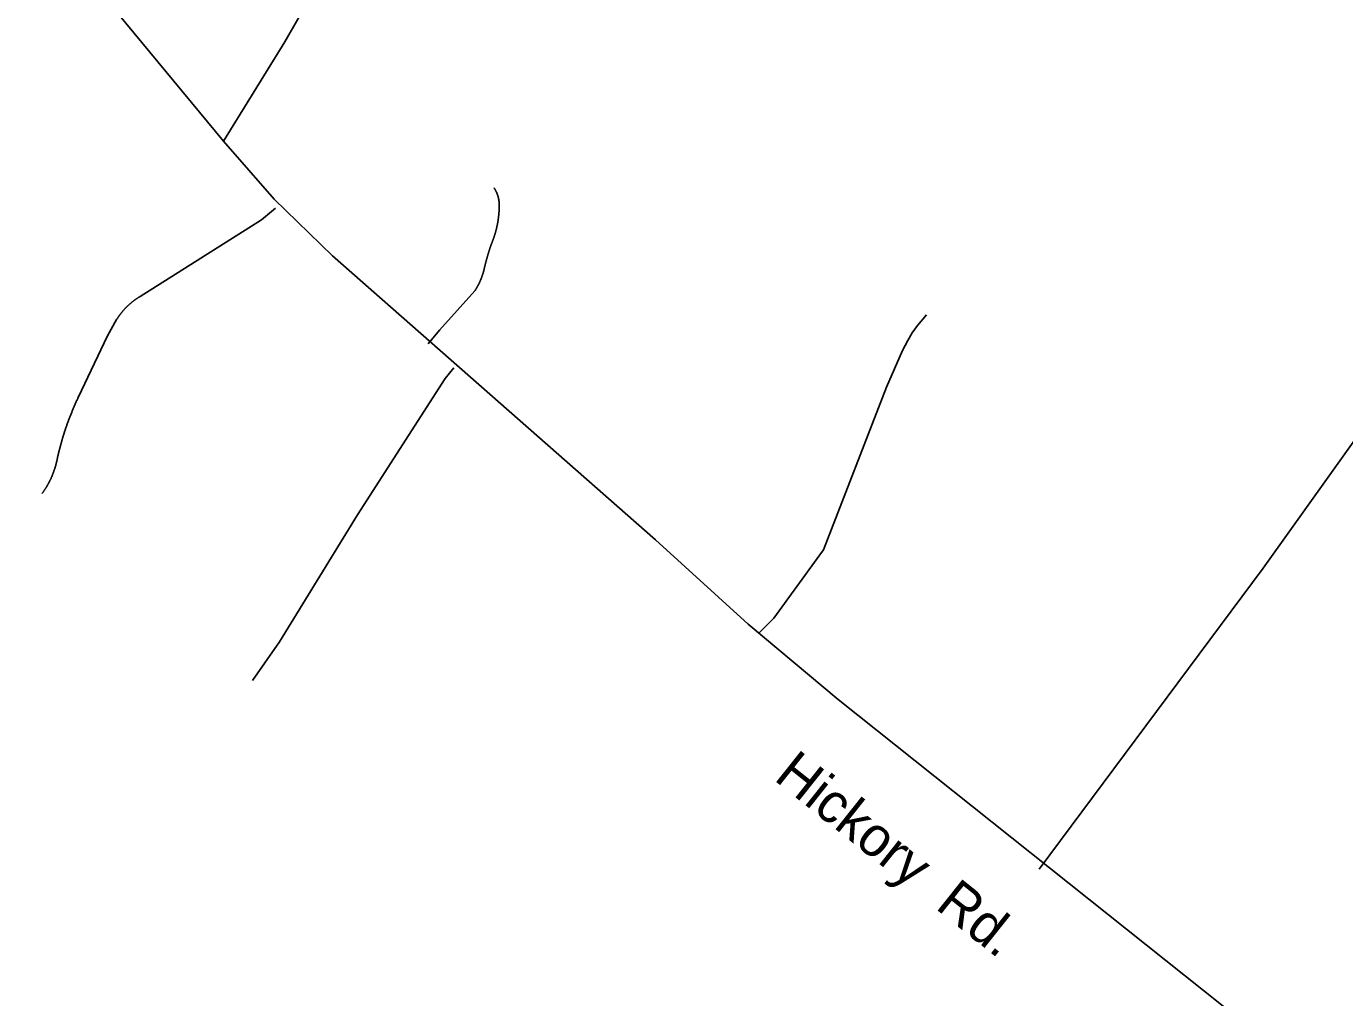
# Model space of a CAD drawing. Extents: x 1268485 to 1426702, y 514839 to 616766.
# Drawn here: x 1379979 to 1382158, y 569961 to 571567 of the extents above; entities that cross this region are included whole.
import ezdxf

# ---------------------------------------------------------------- set-up
doc = ezdxf.new("R2010")
doc.units = 0
for name, color, linetype in [('Old_Level_11', 7, 'Continuous'), ('Old_Level_32', 7, 'Continuous'), ('Old_Level_35', 7, 'Continuous')]:
    doc.layers.add(name, color=color, linetype=linetype)

msp = doc.modelspace()

# ---------------------------------------------------------------- linework, layer by layer
at = {"layer": 'Old_Level_32'}
for points in [[(1380687.81, 572311.592), (1380694.038, 572223.424), (1380687.42, 572093.495), (1380667.445, 572005.855), (1380608.983, 571884.972), (1380515.677, 571732.977), (1380405.76, 571541.097), (1380304.208, 571377.061)], [(1380304.208, 571377.061), (1380073.911, 571656.031), (1379978.521, 571788.014)], [(1386246.807, 569172.252), (1386157.614, 569146.17), (1386083.082, 569129.573), (1385883.923, 569118.902), (1385477.053, 569111.79), (1385034.749, 569107.047), (1384746.037, 569103.32), (1384499.029, 569136.792), (1384051.328, 569234.631), (1383696.255, 569324.744), (1383583.043, 569350.492), (1383310.803, 569416.002), (1382871.237, 569518.346), (1382561.254, 569594.582), (1382371.665, 569667.204), (1382228.119, 569745.787), (1381957.278, 569947.392), (1381320.8, 570454.114), (1381171.837, 570578.763), (1381018.89, 570717.96), (1380484.477, 571187.342), (1380388.322, 571281.322), (1380304.208, 571377.061)]]:
    msp.add_lwpolyline(points, dxfattribs=at)
at = {"layer": 'Old_Level_35'}
for points in [[(1381653.241, 570173.77), (1382023.668, 570671.124), (1382567.671, 571432.892)], [(1380760.342, 571273.824), (1380760.239, 571274.079), (1380760.239, 571274.387), (1380760.239, 571274.644), (1380760.239, 571274.951), (1380760.239, 571275.207), (1380760.239, 571275.515), (1380760.239, 571275.771), (1380760.137, 571276.079), (1380760.137, 571276.335), (1380760.137, 571276.643), (1380760.137, 571276.899), (1380760.034, 571277.207), (1380760.034, 571277.463), (1380760.034, 571277.77), (1380760.034, 571277.975), (1380759.829, 571278.232), (1380759.829, 571278.54), (1380759.829, 571278.796), (1380759.727, 571279.103), (1380759.727, 571279.36), (1380759.727, 571279.667), (1380759.624, 571279.923), (1380759.624, 571280.231), (1380759.624, 571280.488), (1380759.522, 571280.744), (1380759.522, 571281.051), (1380759.419, 571281.308), (1380759.419, 571281.615), (1380759.419, 571281.871), (1380759.214, 571282.128), (1380759.214, 571282.436), (1380759.112, 571282.692), (1380759.112, 571282.999), (1380759.009, 571283.256), (1380759.009, 571283.512), (1380758.906, 571283.819), (1380758.701, 571284.076), (1380758.701, 571284.384), (1380758.599, 571284.64), (1380758.599, 571284.896), (1380758.496, 571285.204), (1380758.496, 571285.46), (1380758.394, 571285.665), (1380758.291, 571286.024), (1380758.291, 571286.229), (1380758.086, 571286.485), (1380757.984, 571286.742), (1380757.984, 571287.049), (1380757.881, 571287.305), (1380757.779, 571287.562), (1380757.779, 571287.87), (1380757.676, 571288.125), (1380757.471, 571288.382), (1380757.369, 571288.638), (1380757.369, 571288.946), (1380757.266, 571289.202), (1380757.164, 571289.458), (1380756.958, 571289.663), (1380756.856, 571289.92), (1380756.856, 571290.228), (1380756.753, 571290.484), (1380756.651, 571290.74), (1380756.548, 571290.996), (1380756.343, 571291.253), (1380756.241, 571291.509), (1380756.241, 571291.816), (1380756.138, 571292.073), (1380756.036, 571292.329), (1380755.831, 571292.586), (1380755.728, 571292.791), (1380755.626, 571293.047), (1380755.523, 571293.303), (1380755.421, 571293.559), (1380755.216, 571293.816), (1380755.113, 571294.072), (1380755.01, 571294.329), (1380754.908, 571294.585), (1380754.703, 571294.79), (1380754.6, 571295.046), (1380754.498, 571295.302), (1380754.395, 571295.559), (1380754.293, 571295.815), (1380754.088, 571296.072), (1380753.985, 571296.328), (1380753.883, 571296.584), (1380753.575, 571296.789), (1380753.473, 571297.045), (1380753.37, 571297.302), (1380753.268, 571297.558), (1380753.165, 571297.763), (1380752.96, 571298.02), (1380752.857, 571298.276), (1380752.652, 571298.481), (1380752.55, 571298.737), (1380752.345, 571298.993), (1380752.242, 571299.198), (1380752.037, 571299.455), (1380751.832, 571299.711), (1380751.73, 571299.916)], [(1380390.325, 571266.647), (1380367.257, 571247.064), (1380166.716, 571120.495)], [(1380751.114, 571216.665), (1380751.422, 571217.229), (1380751.525, 571217.793), (1380751.73, 571218.357), (1380751.832, 571218.92), (1380752.14, 571219.433), (1380752.242, 571219.997), (1380752.345, 571220.561), (1380752.652, 571221.125), (1380752.755, 571221.689), (1380752.96, 571222.253), (1380753.165, 571222.816), (1380753.268, 571223.381), (1380753.473, 571223.944), (1380753.575, 571224.508), (1380753.78, 571225.072), (1380753.985, 571225.636), (1380754.088, 571226.2), (1380754.293, 571226.764), (1380754.395, 571227.379), (1380754.6, 571227.943), (1380754.703, 571228.507), (1380754.908, 571229.07), (1380755.01, 571229.635), (1380755.113, 571230.198), (1380755.216, 571230.763), (1380755.523, 571231.326), (1380755.626, 571231.89), (1380755.728, 571232.454), (1380755.831, 571233.069), (1380756.036, 571233.633), (1380756.138, 571234.197), (1380756.241, 571234.761), (1380756.343, 571235.325), (1380756.548, 571235.889), (1380756.651, 571236.504), (1380756.753, 571237.068), (1380756.856, 571237.632), (1380756.958, 571238.195), (1380757.164, 571238.76), (1380757.266, 571239.375), (1380757.369, 571239.938), (1380757.369, 571240.503), (1380757.471, 571241.066), (1380757.676, 571241.681), (1380757.779, 571242.245), (1380757.881, 571242.809), (1380757.984, 571243.373), (1380757.984, 571243.988), (1380758.086, 571244.552), (1380758.291, 571245.116), (1380758.394, 571245.68), (1380758.394, 571246.295), (1380758.496, 571246.859), (1380758.599, 571247.423), (1380758.599, 571248.038), (1380758.701, 571248.602), (1380758.906, 571249.166), (1380758.906, 571249.832), (1380759.009, 571250.396), (1380759.009, 571250.96), (1380759.112, 571251.575), (1380759.214, 571252.139), (1380759.214, 571252.703), (1380759.419, 571253.318), (1380759.419, 571253.882), (1380759.522, 571254.446), (1380759.522, 571255.061), (1380759.624, 571255.625), (1380759.624, 571256.189), (1380759.624, 571256.804), (1380759.727, 571257.368), (1380759.727, 571257.932), (1380759.829, 571258.547), (1380759.829, 571259.111), (1380759.829, 571259.675), (1380760.034, 571260.29), (1380760.034, 571260.854), (1380760.034, 571261.52), (1380760.034, 571262.084), (1380760.137, 571262.648), (1380760.137, 571263.263), (1380760.137, 571263.827), (1380760.137, 571264.391), (1380760.239, 571265.006), (1380760.239, 571265.57), (1380760.239, 571266.185), (1380760.239, 571266.749), (1380760.239, 571267.313), (1380760.239, 571267.928), (1380760.239, 571268.492), (1380760.239, 571269.107), (1380760.342, 571269.671), (1380760.342, 571270.235), (1380760.342, 571270.901), (1380760.342, 571271.414), (1380760.342, 571272.081), (1380760.342, 571272.644), (1380760.342, 571273.208), (1380760.342, 571273.824)], [(1380734.915, 571162.788), (1380734.915, 571163.351), (1380735.018, 571163.916), (1380735.12, 571164.479), (1380735.223, 571165.043), (1380735.325, 571165.607), (1380735.531, 571166.171), (1380735.633, 571166.735), (1380735.736, 571167.247), (1380735.838, 571167.812), (1380736.043, 571168.375), (1380736.146, 571168.939), (1380736.248, 571169.503), (1380736.351, 571170.067), (1380736.453, 571170.631), (1380736.658, 571171.143), (1380736.863, 571171.708), (1380736.966, 571172.271), (1380737.171, 571172.835), (1380737.273, 571173.399), (1380737.376, 571173.963), (1380737.479, 571174.476), (1380737.581, 571174.988), (1380737.786, 571175.552), (1380737.889, 571176.116), (1380737.991, 571176.68), (1380738.299, 571177.244), (1380738.401, 571177.807), (1380738.504, 571178.32), (1380738.606, 571178.884), (1380738.709, 571179.448), (1380738.914, 571180.012), (1380739.119, 571180.576), (1380739.221, 571181.088), (1380739.427, 571181.601), (1380739.529, 571182.165), (1380739.632, 571182.729), (1380739.837, 571183.241), (1380740.042, 571183.806), (1380740.144, 571184.369), (1380740.247, 571184.933), (1380740.452, 571185.446), (1380740.657, 571186.01), (1380740.759, 571186.574), (1380740.862, 571187.137), (1380741.169, 571187.65), (1380741.272, 571188.163), (1380741.375, 571188.727), (1380741.58, 571189.29), (1380741.785, 571189.803), (1380741.887, 571190.367), (1380741.99, 571190.931), (1380742.297, 571191.443), (1380742.4, 571192.008), (1380742.605, 571192.571), (1380742.707, 571193.136), (1380742.912, 571193.648), (1380743.117, 571194.212), (1380743.22, 571194.776), (1380743.425, 571195.237), (1380743.63, 571195.801), (1380743.733, 571196.365), (1380744.04, 571196.877), (1380744.143, 571197.442), (1380744.245, 571198.005), (1380744.45, 571198.518), (1380744.655, 571199.082), (1380744.86, 571199.645), (1380744.963, 571200.107), (1380745.27, 571200.671), (1380745.373, 571201.183), (1380745.578, 571201.748), (1380745.783, 571202.311), (1380745.988, 571202.824), (1380746.091, 571203.388), (1380746.398, 571203.901), (1380746.501, 571204.413), (1380746.706, 571204.977), (1380746.911, 571205.489), (1380747.116, 571206.054), (1380747.218, 571206.566), (1380747.526, 571207.13), (1380747.629, 571207.643), (1380747.834, 571208.207), (1380748.141, 571208.668), (1380748.244, 571209.232), (1380748.551, 571209.796), (1380748.654, 571210.308), (1380748.859, 571210.873), (1380749.166, 571211.385), (1380749.269, 571211.949), (1380749.474, 571212.461), (1380749.577, 571213.026), (1380749.884, 571213.487), (1380750.089, 571214.051), (1380750.294, 571214.563), (1380750.499, 571215.076), (1380750.704, 571215.64), (1380750.909, 571216.101), (1380751.114, 571216.665)], [(1380719.844, 571129.569), (1380720.152, 571129.877), (1380720.357, 571130.185), (1380720.459, 571130.492), (1380720.767, 571130.8), (1380720.869, 571131.107), (1380721.074, 571131.415), (1380721.279, 571131.773), (1380721.484, 571132.081), (1380721.792, 571132.388), (1380721.895, 571132.696), (1380722.1, 571133.004), (1380722.202, 571133.311), (1380722.51, 571133.619), (1380722.612, 571133.978), (1380722.92, 571134.336), (1380723.022, 571134.644), (1380723.227, 571134.952), (1380723.33, 571135.259), (1380723.638, 571135.567), (1380723.74, 571135.874), (1380723.843, 571136.182), (1380724.15, 571136.541), (1380724.253, 571136.9), (1380724.458, 571137.207), (1380724.663, 571137.515), (1380724.868, 571137.822), (1380724.97, 571138.182), (1380725.175, 571138.489), (1380725.38, 571138.797), (1380725.483, 571139.104), (1380725.791, 571139.463), (1380725.893, 571139.822), (1380725.996, 571140.13), (1380726.201, 571140.437), (1380726.406, 571140.796), (1380726.508, 571141.103), (1380726.713, 571141.462), (1380726.918, 571141.77), (1380727.021, 571142.128), (1380727.123, 571142.436), (1380727.328, 571142.744), (1380727.533, 571143.103), (1380727.636, 571143.461), (1380727.841, 571143.769), (1380728.046, 571144.128), (1380728.149, 571144.436), (1380728.251, 571144.743), (1380728.354, 571145.102), (1380728.661, 571145.461), (1380728.764, 571145.819), (1380728.866, 571146.127), (1380728.969, 571146.434), (1380729.174, 571146.794), (1380729.379, 571147.101), (1380729.481, 571147.511), (1380729.584, 571147.819), (1380729.789, 571148.177), (1380729.892, 571148.485), (1380729.994, 571148.895), (1380730.302, 571149.203), (1380730.404, 571149.51), (1380730.507, 571149.87), (1380730.609, 571150.177), (1380730.712, 571150.587), (1380730.917, 571150.895), (1380731.019, 571151.253), (1380731.122, 571151.561), (1380731.224, 571151.92), (1380731.327, 571152.33), (1380731.532, 571152.638), (1380731.635, 571152.996), (1380731.737, 571153.304), (1380731.84, 571153.663), (1380732.045, 571154.021), (1380732.147, 571154.381), (1380732.25, 571154.688), (1380732.352, 571155.047), (1380732.455, 571155.457), (1380732.66, 571155.764), (1380732.762, 571156.124), (1380732.865, 571156.431), (1380732.967, 571156.79), (1380733.172, 571157.2), (1380733.275, 571157.507), (1380733.377, 571157.867), (1380733.48, 571158.225), (1380733.583, 571158.584), (1380733.583, 571158.943), (1380733.788, 571159.25), (1380733.89, 571159.609), (1380733.993, 571160.02), (1380734.095, 571160.327), (1380734.3, 571160.686), (1380734.403, 571161.045), (1380734.403, 571161.352), (1380734.505, 571161.763), (1380734.608, 571162.121), (1380734.71, 571162.48), (1380734.915, 571162.788)], [(1380166.716, 571120.495), (1380166.408, 571120.239), (1380165.896, 571119.932), (1380165.383, 571119.624), (1380164.871, 571119.368), (1380164.358, 571119.06), (1380164.05, 571118.752), (1380163.538, 571118.497), (1380163.025, 571118.189), (1380162.512, 571117.881), (1380162.102, 571117.574), (1380161.59, 571117.266), (1380161.077, 571116.959), (1380160.667, 571116.651), (1380160.257, 571116.292), (1380159.744, 571115.984), (1380159.232, 571115.677), (1380158.924, 571115.369), (1380158.411, 571115.011), (1380158.001, 571114.703), (1380157.489, 571114.396), (1380156.976, 571114.088), (1380156.668, 571113.678), (1380156.156, 571113.37), (1380155.746, 571113.063), (1380155.233, 571112.703), (1380154.926, 571112.396), (1380154.413, 571111.986), (1380154.003, 571111.678), (1380153.49, 571111.32), (1380153.08, 571110.96), (1380152.67, 571110.602), (1380152.26, 571110.243), (1380151.747, 571109.884), (1380151.337, 571109.577), (1380150.825, 571109.167), (1380150.517, 571108.807), (1380150.107, 571108.449), (1380149.594, 571108.039), (1380149.287, 571107.68), (1380148.877, 571107.372), (1380148.364, 571107.014), (1380147.954, 571106.604), (1380147.646, 571106.244), (1380147.134, 571105.834), (1380146.723, 571105.424), (1380146.416, 571105.066), (1380146.006, 571104.706), (1380145.596, 571104.296), (1380145.083, 571103.938), (1380144.775, 571103.476), (1380144.365, 571103.118), (1380143.955, 571102.758), (1380143.648, 571102.297), (1380143.238, 571101.938), (1380142.725, 571101.58), (1380142.417, 571101.118), (1380142.007, 571100.76), (1380141.597, 571100.298), (1380141.29, 571099.939), (1380140.879, 571099.478), (1380140.469, 571099.119), (1380140.162, 571098.709), (1380139.752, 571098.247), (1380139.342, 571097.889), (1380139.034, 571097.427), (1380138.624, 571097.017), (1380138.214, 571096.556), (1380138.009, 571096.197), (1380137.599, 571095.736), (1380137.291, 571095.326), (1380136.881, 571094.864), (1380136.471, 571094.454), (1380136.163, 571093.993), (1380135.753, 571093.583), (1380135.548, 571093.121), (1380135.138, 571092.711), (1380134.728, 571092.25), (1380134.42, 571091.788), (1380134.113, 571091.378), (1380133.703, 571090.917), (1380133.395, 571090.507), (1380133.088, 571090.045), (1380132.78, 571089.584), (1380132.37, 571089.122), (1380132.165, 571088.712), (1380131.755, 571088.251), (1380131.55, 571087.739), (1380131.14, 571087.329), (1380130.832, 571086.867), (1380130.524, 571086.354), (1380130.217, 571085.944), (1380129.909, 571085.483), (1380129.602, 571085.021), (1380129.294, 571084.56), (1380128.986, 571084.048), (1380128.576, 571083.638), (1380128.371, 571083.125), (1380128.166, 571082.663), (1380127.756, 571082.202)], [(1380642.642, 571042.165), (1380661.712, 571064.926), (1380719.844, 571129.569)], [(1381190.131, 570564.138), (1381214.532, 570588.437), (1381290.504, 570693.116), (1381296.245, 570701.626), (1381400.925, 570970.5), (1381426.966, 571030.888), (1381436.091, 571047.497), (1381443.37, 571060.108), (1381452.085, 571072.667), (1381466.746, 571089.789)], [(1380127.756, 571082.202), (1380112.582, 571055.238), (1380064.293, 570953.378)], [(1380685.498, 571002.693), (1380671.042, 570984.546), (1380525.967, 570759.296), (1380397.092, 570549.682), (1380352.288, 570485.449)], [(1380064.293, 570953.378), (1380063.78, 570952.455), (1380063.37, 570951.482), (1380062.857, 570950.559), (1380062.55, 570949.636), (1380062.037, 570948.611), (1380061.627, 570947.688), (1380061.114, 570946.765), (1380060.704, 570945.791), (1380060.294, 570944.868), (1380059.884, 570943.895), (1380059.474, 570942.92), (1380058.961, 570941.998), (1380058.654, 570941.075), (1380058.141, 570940.05), (1380057.731, 570939.127), (1380057.423, 570938.204), (1380057.013, 570937.179), (1380056.501, 570936.256), (1380056.09, 570935.333), (1380055.783, 570934.308), (1380055.27, 570933.385), (1380054.86, 570932.36), (1380054.45, 570931.437), (1380054.142, 570930.515), (1380053.732, 570929.489), (1380053.425, 570928.567), (1380052.912, 570927.541), (1380052.502, 570926.619), (1380052.092, 570925.645), (1380051.784, 570924.671), (1380051.374, 570923.697), (1380050.964, 570922.774), (1380050.657, 570921.749), (1380050.246, 570920.826), (1380049.836, 570919.801), (1380049.529, 570918.827), (1380049.119, 570917.853), (1380048.709, 570916.879), (1380048.401, 570915.956), (1380047.991, 570914.931), (1380047.581, 570913.957), (1380047.273, 570912.983), (1380046.966, 570912.009), (1380046.658, 570910.984), (1380046.248, 570910.009), (1380045.838, 570909.087), (1380045.53, 570908.061), (1380045.223, 570907.088), (1380044.915, 570906.113), (1380044.505, 570905.14), (1380044.095, 570904.115), (1380043.89, 570903.14), (1380043.48, 570902.115), (1380043.172, 570901.192), (1380042.865, 570900.167), (1380042.454, 570899.193), (1380042.147, 570898.168), (1380041.839, 570897.194), (1380041.532, 570896.168), (1380041.224, 570895.195), (1380040.917, 570894.17), (1380040.506, 570893.247), (1380040.301, 570892.272), (1380039.891, 570891.247), (1380039.584, 570890.274), (1380039.379, 570889.248), (1380038.969, 570888.274), (1380038.764, 570887.249), (1380038.353, 570886.275), (1380038.148, 570885.25), (1380037.738, 570884.275), (1380037.533, 570883.25), (1380037.226, 570882.225), (1380036.918, 570881.251), (1380036.61, 570880.226), (1380036.405, 570879.252), (1380036.098, 570878.226), (1380035.79, 570877.253), (1380035.483, 570876.176), (1380035.278, 570875.202), (1380034.97, 570874.177), (1380034.765, 570873.203), (1380034.355, 570872.177), (1380034.15, 570871.204), (1380033.842, 570870.178), (1380033.637, 570869.204), (1380033.33, 570868.128), (1380033.125, 570867.103), (1380032.92, 570866.128), (1380032.612, 570865.103), (1380032.407, 570864.129), (1380032.099, 570863.104), (1380031.894, 570862.079), (1380031.587, 570861.054), (1380031.382, 570860.079), (1380031.177, 570859.054), (1380030.869, 570857.978), (1380030.664, 570857.003), (1380030.356, 570855.978)], [(1380030.356, 570855.978), (1380030.254, 570855.312), (1380030.151, 570854.645), (1380030.049, 570853.979), (1380029.844, 570853.313), (1380029.741, 570852.647), (1380029.639, 570851.98), (1380029.536, 570851.314), (1380029.331, 570850.647), (1380029.229, 570849.981), (1380029.126, 570849.314), (1380029.024, 570848.648), (1380028.716, 570847.981), (1380028.613, 570847.315), (1380028.511, 570846.7), (1380028.408, 570845.982), (1380028.101, 570845.315), (1380027.998, 570844.7), (1380027.896, 570843.983), (1380027.588, 570843.368), (1380027.486, 570842.701), (1380027.383, 570842.086), (1380027.076, 570841.369), (1380026.973, 570840.754), (1380026.768, 570840.087), (1380026.665, 570839.421), (1380026.358, 570838.806), (1380026.255, 570838.139), (1380026.05, 570837.524), (1380025.743, 570836.806), (1380025.64, 570836.191), (1380025.333, 570835.576), (1380025.128, 570834.858), (1380025.025, 570834.243), (1380024.717, 570833.628), (1380024.512, 570832.962), (1380024.205, 570832.295), (1380024.102, 570831.68), (1380023.897, 570831.064), (1380023.59, 570830.398), (1380023.385, 570829.732), (1380023.077, 570829.116), (1380022.872, 570828.501), (1380022.667, 570827.886), (1380022.359, 570827.271), (1380022.154, 570826.553), (1380021.847, 570825.938), (1380021.642, 570825.323), (1380021.334, 570824.708), (1380021.129, 570824.042), (1380020.924, 570823.427), (1380020.616, 570822.811), (1380020.411, 570822.196), (1380020.001, 570821.581), (1380019.796, 570820.914), (1380019.489, 570820.299), (1380019.284, 570819.684), (1380018.976, 570819.069), (1380018.668, 570818.505), (1380018.361, 570817.89), (1380018.156, 570817.275), (1380017.746, 570816.608), (1380017.541, 570815.993), (1380017.131, 570815.43), (1380016.925, 570814.814), (1380016.618, 570814.199), (1380016.208, 570813.635), (1380016.003, 570813.02), (1380015.593, 570812.354), (1380015.285, 570811.789), (1380014.978, 570811.174), (1380014.67, 570810.559), (1380014.362, 570809.996), (1380013.952, 570809.381), (1380013.645, 570808.816), (1380013.337, 570808.201), (1380013.03, 570807.638), (1380012.619, 570807.073), (1380012.414, 570806.458), (1380012.004, 570805.895), (1380011.594, 570805.33), (1380011.287, 570804.664), (1380010.876, 570804.1), (1380010.671, 570803.587), (1380010.261, 570802.921), (1380009.851, 570802.357), (1380009.544, 570801.794), (1380009.134, 570801.229), (1380008.723, 570800.666), (1380008.416, 570800.102), (1380008.006, 570799.538), (1380007.596, 570799.025), (1380007.288, 570798.461), (1380006.878, 570797.898), (1380006.468, 570797.333), (1380006.16, 570796.77), (1380005.648, 570796.206), (1380005.238, 570795.642), (1380004.827, 570795.078), (1380004.52, 570794.514)]]:
    msp.add_lwpolyline(points, dxfattribs=at)

# ---------------------------------------------------------------- texts
at = {"layer": 'Old_Level_11'}
msp.add_text('Hickory  Rd.', height=65.61666, rotation=321.475467, dxfattribs=at).set_placement((1381212.633, 570322.249))

doc.saveas('drawing.dxf')
